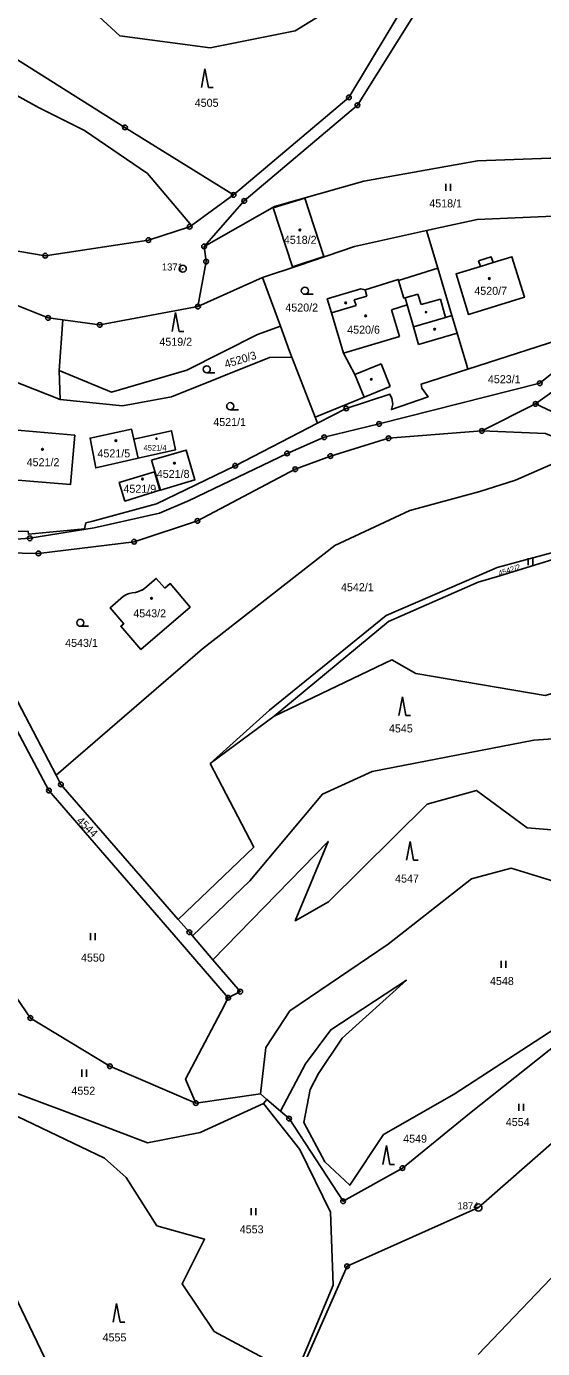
# Model space of a CAD drawing. Extents: x -644096 to -634268, y -1141430 to -1133463.
# Drawn here: x -638844.5 to -638734.9, y -1137659.3 to -1137378.3 of the extents above; entities that cross this region are included whole.
import ezdxf

# ---------------------------------------------------------------- set-up
doc = ezdxf.new("R2010")
doc.units = 0
for name, color, linetype in [('_CIVIL_CONSTRUCTION', 7, 'Continuous'), ('M_Svah_Nasyp', 7, 'Continuous'), ('M_Svah_Zarez', 7, 'Continuous'), ('spodek_nasyp', 7, 'Continuous'), ('spodek_zarez', 7, 'Continuous'), ('svrsek_osa_sjezdy', 7, 'Continuous'), ('svrsek_osa_terminal_VRT', 7, 'Continuous'), ('svrsek_osa_VRT', 7, 'Continuous'), ('terminal_VRT', 7, 'Continuous')]:
    doc.layers.add(name, color=color, linetype=linetype)

msp = doc.modelspace()

# ---------------------------------------------------------------- linework, layer by layer
at = {"layer": '_CIVIL_CONSTRUCTION'}
for centre, radius in [((-638776, -1137393.42), 0.5), ((-638776, -1137393.42), 0.0303), ((-638774.2, -1137395.06), 0.5), ((-638774.2, -1137395.06), 0.0303), ((-638823.58, -1137399.78), 0.5), ((-638823.58, -1137399.78), 0.0303), ((-638800.52, -1137414.14), 0.5), ((-638800.52, -1137414.14), 0.0303), ((-638798.23, -1137415.4), 0.5), ((-638798.23, -1137415.4), 0.0303), ((-638809.84, -1137420.88), 0.5), ((-638809.84, -1137420.88), 0.0303), ((-638818.6, -1137423.74), 0.5), ((-638818.6, -1137423.74), 0.0303), ((-638806.76, -1137425.08), 0.5), ((-638806.76, -1137425.08), 0.0303), ((-638840.51, -1137427.04), 0.5), ((-638840.51, -1137427.04), 0.0303), ((-638806.35, -1137428.28), 0.5), ((-638806.35, -1137428.28), 0.0303), ((-638811.3, -1137429.81), 0.75), ((-638811.3, -1137429.81), 0.03), ((-638839.92, -1137440.26), 0.5), ((-638808.07, -1137437.87), 0.5), ((-638808.07, -1137437.87), 0.0303), ((-638839.92, -1137440.26), 0.0303), ((-638828.94, -1137441.76), 0.5), ((-638828.94, -1137441.76), 0.0303), ((-638735.46, -1137454.14), 0.5), ((-638735.46, -1137454.14), 0.0303), ((-638776.58, -1137459.49), 0.5), ((-638736.33, -1137458.53), 0.5), ((-638736.33, -1137458.53), 0.0303), ((-638776.58, -1137459.49), 0.0303), ((-638769.6, -1137462.79), 0.5), ((-638769.6, -1137462.79), 0.0303), ((-638747.74, -1137464.29), 0.5), ((-638747.74, -1137464.29), 0.0303), ((-638781.24, -1137465.61), 0.5), ((-638781.24, -1137465.61), 0.0303), ((-638767.57, -1137465.82), 0.5), ((-638767.57, -1137465.82), 0.0303), ((-638789.15, -1137469.07), 0.5), ((-638789.15, -1137469.07), 0.0303), ((-638779.95, -1137469.63), 0.5), ((-638779.95, -1137469.63), 0.0303), ((-638800.17, -1137471.67), 0.5), ((-638800.17, -1137471.67), 0.0303), ((-638787.41, -1137472.43), 0.5), ((-638787.41, -1137472.43), 0.0303), ((-638808.18, -1137483.39), 0.5), ((-638808.18, -1137483.39), 0.0303), ((-638843.8, -1137487.1), 0.5), ((-638843.8, -1137487.1), 0.0303), ((-638821.64, -1137487.84), 0.5), ((-638841.96, -1137490.32), 0.5), ((-638841.96, -1137490.32), 0.0303), ((-638821.64, -1137487.84), 0.0303), ((-638839.76, -1137540.7), 0.5), ((-638839.76, -1137540.7), 0.0303), ((-638837.19, -1137539.4), 0.5), ((-638837.19, -1137539.4), 0.0303), ((-638809.91, -1137570.79), 0.5), ((-638809.91, -1137570.79), 0.0303), ((-638799.11, -1137583.43), 0.5), ((-638801.64, -1137584.72), 0.5), ((-638801.64, -1137584.72), 0.0303), ((-638799.11, -1137583.43), 0.0303), ((-638843.69, -1137589.03), 0.5), ((-638843.69, -1137589.03), 0.0303), ((-638826.8, -1137599.27), 0.5), ((-638826.8, -1137599.27), 0.0303), ((-638808.54, -1137607.12), 0.5), ((-638808.54, -1137607.12), 0.0303), ((-638788.73, -1137610.41), 0.5), ((-638788.73, -1137610.41), 0.0303), ((-638764.64, -1137620.93), 0.5), ((-638764.64, -1137620.93), 0.0303), ((-638777.25, -1137627.96), 0.5), ((-638777.25, -1137627.96), 0.0303), ((-638748.49, -1137629.3), 0.75), ((-638748.49, -1137629.3), 0.03), ((-638776.4, -1137641.79), 0.5), ((-638776.4, -1137641.79), 0.0303)]:
    msp.add_circle(centre, radius, dxfattribs=at)
at = {"layer": 'M_Svah_Nasyp'}
for p, q in [((-638748.07, -1137429.32), (-638745.38, -1137428.49)), ((-638765.46, -1137432.31), (-638764.32, -1137436.05)), ((-638774.88, -1137436.39), (-638772.2, -1137435.62)), ((-638774.88, -1137436.39), (-638774.49, -1137437.61)), ((-638772.57, -1137434.28), (-638772.2, -1137435.62)), ((-638764.32, -1137436.05), (-638764.08, -1137435.98)), ((-638761.35, -1137435.21), (-638764.08, -1137435.98)), ((-638764.08, -1137435.98), (-638763.65, -1137437.46)), ((-638760.67, -1137437.43), (-638761.35, -1137435.21)), ((-638756.58, -1137436.3), (-638760.67, -1137437.43)), ((-638755.48, -1137440.16), (-638756.58, -1137436.3)), ((-638779.73, -1137439.2), (-638774.49, -1137437.61)), ((-638763.65, -1137437.46), (-638766.94, -1137438.55)), ((-638766.94, -1137438.55), (-638765.24, -1137444.2)), ((-638763.65, -1137437.46), (-638762.3, -1137442.17)), ((-638755.48, -1137440.16), (-638754.13, -1137439.74)), ((-638762.3, -1137442.17), (-638755.48, -1137440.16)), ((-638762.3, -1137442.17), (-638761.2, -1137445.9)), ((-638777.14, -1137447.76), (-638765.24, -1137444.2)), ((-638761.2, -1137445.9), (-638753.01, -1137443.53)), ((-638774.76, -1137452.29), (-638769.18, -1137450.03)), ((-638769.18, -1137450.03), (-638767.22, -1137454.85)), ((-638767.22, -1137454.85), (-638772.76, -1137457.13))]:
    msp.add_line(p, q, dxfattribs=at)
at = {"layer": 'M_Svah_Zarez'}
for centre, radius in [((-638786.43, -1137421.59), 0.175), ((-638746.17, -1137431.9), 0.175), ((-638776.71, -1137437.07), 0.175), ((-638772.43, -1137439.84), 0.175), ((-638759.62, -1137439.06), 0.123), ((-638757.77, -1137442.67), 0.175), ((-638771.23, -1137453.33), 0.175), ((-638825.51, -1137466.35), 0.175), ((-638816.87, -1137465.92), 0.123), ((-638841.11, -1137468.18), 0.175), ((-638813.07, -1137471.13), 0.175), ((-638819.86, -1137474.5), 0.175), ((-638817.94, -1137499.86), 0.175)]:
    msp.add_circle(centre, radius, dxfattribs=at)
at = {"layer": 'spodek_nasyp'}
msp.add_arc((-642050.26, -1145189.6), 8702.25, 63.41797, 71.234685, dxfattribs=at)
at = {"layer": 'spodek_zarez'}
msp.add_circle((-638683.07, -1137056.85), 1378.08, dxfattribs=at)
at = {"layer": 'svrsek_osa_sjezdy'}
for p, q in [((-638806.6, -1137387.31), (-638807.35, -1137391.31)), ((-638805.85, -1137391.31), (-638806.6, -1137387.31)), ((-638805.85, -1137391.31), (-638804.85, -1137391.31)), ((-638755.42, -1137413.29), (-638755.42, -1137411.79)), ((-638754.42, -1137413.29), (-638754.42, -1137411.79)), ((-638785.37, -1137435.25), (-638783.62, -1137435.25)), ((-638812.84, -1137439.15), (-638813.59, -1137443.15)), ((-638812.09, -1137443.15), (-638812.84, -1137439.15)), ((-638812.09, -1137443.15), (-638811.09, -1137443.15)), ((-638806.21, -1137451.93), (-638804.46, -1137451.93)), ((-638801.22, -1137459.77), (-638799.47, -1137459.77)), ((-638737.92, -1137492.81), (-638737.92, -1137491.31)), ((-638736.92, -1137492.81), (-638736.92, -1137491.31)), ((-638833.08, -1137505.8), (-638831.33, -1137505.8)), ((-638764.64, -1137520.78), (-638765.39, -1137524.78)), ((-638763.89, -1137524.78), (-638764.64, -1137520.78)), ((-638763.89, -1137524.78), (-638762.89, -1137524.78)), ((-638763.01, -1137551.52), (-638763.76, -1137555.52)), ((-638762.26, -1137555.52), (-638763.01, -1137551.52)), ((-638762.26, -1137555.52), (-638761.26, -1137555.52)), ((-638830.89, -1137572.52), (-638830.89, -1137571.02)), ((-638829.89, -1137572.52), (-638829.89, -1137571.02)), ((-638743.68, -1137578.37), (-638743.68, -1137576.87)), ((-638742.68, -1137578.37), (-638742.68, -1137576.87)), ((-638832.74, -1137601.5), (-638832.74, -1137600)), ((-638831.74, -1137601.5), (-638831.74, -1137600)), ((-638739.92, -1137608.77), (-638739.92, -1137607.27)), ((-638738.92, -1137608.77), (-638738.92, -1137607.27)), ((-638768.04, -1137616.15), (-638768.79, -1137620.15)), ((-638767.29, -1137620.15), (-638768.04, -1137616.15)), ((-638767.29, -1137620.15), (-638766.29, -1137620.15)), ((-638796.79, -1137630.94), (-638796.79, -1137629.44)), ((-638795.79, -1137630.94), (-638795.79, -1137629.44)), ((-638825.35, -1137649.66), (-638826.1, -1137653.66)), ((-638824.6, -1137653.66), (-638825.35, -1137649.66)), ((-638824.6, -1137653.66), (-638823.6, -1137653.66))]:
    msp.add_line(p, q, dxfattribs=at)
for centre in [(-638785.37, -1137434.5), (-638806.21, -1137451.18), (-638801.22, -1137459.02), (-638833.08, -1137505.05)]:
    msp.add_circle(centre, 0.75, dxfattribs=at)
at = {"layer": 'svrsek_osa_terminal_VRT'}
msp.add_arc((-642050.26, -1145189.6), 8802.25, 41.413152, 75.317049, dxfattribs=at)
at = {"layer": 'terminal_VRT'}
for p, q in [((-638809.46, -1137420.61), (-638800.52, -1137414.14)), ((-638759.49, -1137421.69), (-638757.1, -1137429.73)), ((-638794.35, -1137431.66), (-638808.07, -1137437.87)), ((-638794.35, -1137431.66), (-638790.55, -1137442.05)), ((-638837.6, -1137451.44), (-638836.77, -1137440.69)), ((-638788.14, -1137448.58), (-638783.18, -1137461.39)), ((-638837.37, -1137457.59), (-638851.21, -1137452.16)), ((-638837.6, -1137451.44), (-638837.37, -1137457.59)), ((-638747.74, -1137464.29), (-638736.33, -1137458.53)), ((-638783.18, -1137461.39), (-638782.69, -1137462.65)), ((-638821.68, -1137466.06), (-638820.75, -1137470.09)), ((-638805.45, -1137534.97), (-638791.88, -1137524.86)), ((-638804.9, -1137576.66), (-638809.26, -1137571.55)), ((-638808.54, -1137607.12), (-638794.8, -1137605.11)), ((-638794.8, -1137605.11), (-638793.41, -1137606.32)), ((-638794.14, -1137607.18), (-638793.41, -1137606.32)), ((-638793.41, -1137606.32), (-638790.54, -1137608.83)), ((-638706.38, -1137616.31), (-638748.51, -1137660.56))]:
    msp.add_line(p, q, dxfattribs=at)
for points in [[(-638746.47, -1137338.24), (-638750.61, -1137349.97), (-638759.06, -1137361.78), (-638787.42, -1137379.24), (-638805.51, -1137382.89), (-638824.68, -1137380.33), (-638839, -1137367.09), (-638844.33, -1137349.08), (-638838.3, -1137327.43)], [(-638746.47, -1137338.24), (-638748.32, -1137354.23), (-638758.85, -1137364.86), (-638776, -1137393.42), (-638800.52, -1137414.14)], [(-638865.92, -1137343.83), (-638865.93, -1137361.3), (-638862.96, -1137369.93), (-638849.86, -1137383.22), (-638823.58, -1137399.78), (-638800.52, -1137414.14)], [(-638806.76, -1137425.08), (-638791.84, -1137416.62), (-638772.86, -1137411.22), (-638748.68, -1137406.88), (-638733.21, -1137406.31), (-638718.76, -1137402.26), (-638705.09, -1137393.63), (-638698.33, -1137384.94), (-638689.02, -1137375.39), (-638679.65, -1137368.79), (-638662.3, -1137361.44), (-638645.48, -1137356.85), (-638631.52, -1137351.08), (-638630.81, -1137350.49)], [(-638757, -1137367.53), (-638774.2, -1137395.06), (-638798.23, -1137415.4), (-638806.76, -1137425.08)], [(-638877.08, -1137380.04), (-638869.32, -1137380.49), (-638841.98, -1137395.53), (-638832.19, -1137400.45), (-638818.77, -1137409.58), (-638809.46, -1137420.61)], [(-638713.38, -1137413.71), (-638726.12, -1137418.38), (-638748.75, -1137419.33), (-638759.49, -1137421.69)], [(-638792.11, -1137416.88), (-638787.98, -1137429.42), (-638781.3, -1137427.19), (-638785.38, -1137414.82), (-638792.11, -1137416.88)], [(-638809.46, -1137420.61), (-638809.84, -1137420.88), (-638818.6, -1137423.74), (-638840.51, -1137427.04), (-638854.27, -1137424.77), (-638855.73, -1137424.23), (-638866.72, -1137419.83), (-638867.02, -1137419.71)], [(-638759.49, -1137421.69), (-638774.85, -1137425.11), (-638786.87, -1137429.22), (-638794.35, -1137431.66)], [(-638808.07, -1137437.87), (-638806.35, -1137428.28), (-638806.76, -1137425.08)], [(-638748.44, -1137428.12), (-638745.75, -1137427.29), (-638745.38, -1137428.49), (-638741.37, -1137427.26), (-638738.71, -1137435.86), (-638750.63, -1137439.54), (-638753.25, -1137430.92), (-638748.07, -1137429.32), (-638748.44, -1137428.12)], [(-638783.18, -1137461.39), (-638772.76, -1137457.13), (-638774.76, -1137452.29), (-638777.14, -1137447.76), (-638779.73, -1137439.2), (-638780.62, -1137436.23), (-638773.47, -1137434.09), (-638772.57, -1137434.28), (-638765.53, -1137432.07), (-638765.46, -1137432.31), (-638757.1, -1137429.73)], [(-638757.1, -1137429.73), (-638754.13, -1137439.74), (-638753.01, -1137443.53), (-638750.97, -1137450.4), (-638750.74, -1137451.16)], [(-638855.91, -1137433.85), (-638839.92, -1137440.26), (-638836.77, -1137440.69)], [(-638836.77, -1137440.69), (-638828.94, -1137441.76), (-638808.07, -1137437.87)], [(-638790.55, -1137442.05), (-638795.45, -1137443.78), (-638810.43, -1137451.34), (-638826.42, -1137456.06), (-638837.6, -1137451.44)], [(-638790.55, -1137442.05), (-638788.62, -1137447.34), (-638788.14, -1137448.58)], [(-638750.74, -1137451.16), (-638727.42, -1137443.64), (-638726.94, -1137444.52), (-638726.04, -1137446.31)], [(-638736.33, -1137458.53), (-638724.21, -1137449.84), (-638718.42, -1137442.89)], [(-638856.62, -1137486.86), (-638850.55, -1137487.56), (-638843.8, -1137487.1), (-638830.1, -1137484.85), (-638816.25, -1137481.78), (-638809.98, -1137479.08), (-638789.15, -1137469.07), (-638781.24, -1137465.61), (-638769.6, -1137462.79), (-638735.46, -1137454.14), (-638726.38, -1137446.85), (-638726.04, -1137446.31)], [(-638837.37, -1137457.59), (-638824.08, -1137458.92), (-638813.68, -1137457.05), (-638792.86, -1137448.67), (-638788.14, -1137448.58)], [(-638782.69, -1137462.65), (-638776.58, -1137459.49), (-638767.3, -1137456.5), (-638766.91, -1137457.36), (-638766.68, -1137458.56), (-638766.97, -1137459.75), (-638759.2, -1137457), (-638760.52, -1137455.2), (-638760.67, -1137454.36), (-638750.74, -1137451.16)], [(-638736.33, -1137458.53), (-638731.81, -1137460.66), (-638721.89, -1137465.38)], [(-638856.22, -1137485.27), (-638844.15, -1137485.63), (-638844.1, -1137486.23), (-638832.17, -1137485.1), (-638831.92, -1137483.84), (-638830.41, -1137483.43), (-638816.88, -1137479.76), (-638800.17, -1137471.67), (-638782.69, -1137462.65)], [(-638855.97, -1137490.07), (-638841.96, -1137490.32), (-638821.64, -1137487.84), (-638808.18, -1137483.39), (-638787.41, -1137472.43), (-638779.95, -1137469.63), (-638767.57, -1137465.82), (-638747.74, -1137464.29)], [(-638848.15, -1137474.61), (-638847.24, -1137464.02), (-638834.25, -1137465.19), (-638835.15, -1137475.65), (-638848.15, -1137474.61)], [(-638820.75, -1137470.09), (-638829.79, -1137472.13), (-638830.99, -1137465.79), (-638822.17, -1137463.94), (-638821.68, -1137466.06)], [(-638821.68, -1137466.06), (-638813.73, -1137464.23), (-638812.83, -1137468.27), (-638820.75, -1137470.09)], [(-638747.74, -1137464.29), (-638734.27, -1137464.81), (-638729.05, -1137466.96), (-638726.25, -1137468.08)], [(-638729.15, -1137469.42), (-638732.06, -1137470.98), (-638740.63, -1137474.71), (-638748.16, -1137477.16), (-638763.09, -1137481.19), (-638778.99, -1137488.66), (-638807.13, -1137510.61), (-638838.21, -1137537.46)], [(-638817.96, -1137470.52), (-638810.6, -1137468.36), (-638808.76, -1137474.7), (-638816.05, -1137476.87), (-638817.96, -1137470.52)], [(-638816.16, -1137476.87), (-638823.6, -1137479.17), (-638824.8, -1137475.24), (-638817.28, -1137472.98), (-638816.16, -1137476.87)], [(-638838.21, -1137537.46), (-638849.64, -1137515.59), (-638855.97, -1137490.07)], [(-638805.45, -1137534.97), (-638792.9, -1137523.63), (-638768.12, -1137503.5), (-638748.93, -1137495.18), (-638744.48, -1137493.33), (-638725.12, -1137488.08), (-638724.18, -1137488.98), (-638743.95, -1137495.05), (-638748.56, -1137496.43), (-638767.56, -1137504.78), (-638791.88, -1137524.86)], [(-638823.88, -1137499.41), (-638826.75, -1137501.88), (-638823.84, -1137505.24), (-638824.48, -1137505.8), (-638820.21, -1137510.76), (-638809.7, -1137501.7), (-638813.97, -1137496.73), (-638815.12, -1137497.69), (-638816.93, -1137495.63), (-638819.36, -1137497.72)], [(-638819.36, -1137497.72), (-638819.95, -1137498.09), (-638820.04, -1137498.14), (-638820.68, -1137498.41), (-638821.35, -1137498.59), (-638822.03, -1137498.66), (-638822.66, -1137498.81), (-638823.29, -1137499.06), (-638823.88, -1137499.41)], [(-638791.88, -1137524.86), (-638766.86, -1137512.9), (-638761.76, -1137515.86), (-638734.28, -1137520.5), (-638717.64, -1137515.59), (-638702.07, -1137521.84), (-638694.79, -1137526.63), (-638686.52, -1137528.61), (-638684.64, -1137529.06)], [(-638849.68, -1137522.01), (-638839.76, -1137540.7), (-638812.3, -1137572.4), (-638801.64, -1137584.72)], [(-638809.26, -1137571.55), (-638797.05, -1137559.86), (-638781.63, -1137541.46), (-638771.03, -1137536.62), (-638736.71, -1137530.02), (-638721.56, -1137528.94), (-638710.7, -1137531.13), (-638690.92, -1137539.37), (-638685.94, -1137541.65)], [(-638812.26, -1137568.08), (-638796.24, -1137552.71), (-638805.45, -1137534.97)], [(-638838.21, -1137537.46), (-638837.19, -1137539.4), (-638812.26, -1137568.08)], [(-638804.9, -1137576.66), (-638780.42, -1137551.5), (-638787.39, -1137568.37), (-638780.37, -1137564.34), (-638759.38, -1137543.62), (-638748.9, -1137540.68), (-638738.12, -1137548.61), (-638723.34, -1137549.84), (-638711.07, -1137556.23), (-638700.06, -1137564.11), (-638703.82, -1137573.93)], [(-638794.8, -1137605.11), (-638793.67, -1137595.28), (-638788.55, -1137587.53), (-638767.7, -1137573.32), (-638749.94, -1137559.49), (-638741.52, -1137557.21), (-638724.04, -1137562.56), (-638706.32, -1137571.36), (-638706.9, -1137574.3)], [(-638809.26, -1137571.55), (-638809.91, -1137570.79), (-638812.26, -1137568.08)], [(-638854.21, -1137573.71), (-638843.69, -1137589.03), (-638826.8, -1137599.27), (-638808.54, -1137607.12)], [(-638790.54, -1137608.83), (-638785.26, -1137598.74), (-638779.85, -1137591.52), (-638763.79, -1137580.99), (-638777.45, -1137593.32), (-638782.46, -1137600.84), (-638784.25, -1137604.24), (-638785.59, -1137611.25), (-638781.12, -1137619.58), (-638775.83, -1137624.56), (-638768.63, -1137613.77), (-638753.66, -1137605.24), (-638727.75, -1137588.37), (-638706.9, -1137574.3)], [(-638801.64, -1137584.72), (-638799.11, -1137583.43), (-638804.9, -1137576.66)], [(-638790.54, -1137608.83), (-638788.73, -1137610.41), (-638777.25, -1137627.96), (-638764.64, -1137620.93), (-638750.42, -1137609.32), (-638726.32, -1137590.17), (-638705.76, -1137575.94), (-638698.97, -1137580.7)], [(-638748.49, -1137629.3), (-638699.69, -1137586.51), (-638698.97, -1137580.7)], [(-638801.64, -1137584.72), (-638803.17, -1137587.64), (-638810.72, -1137602.04), (-638808.54, -1137607.12)], [(-638860.37, -1137617.4), (-638860.15, -1137612.52), (-638856.93, -1137608.7), (-638848.77, -1137604.21), (-638835.84, -1137609.07), (-638818.83, -1137615.59), (-638807.63, -1137613.35), (-638794.14, -1137607.18)], [(-638787.37, -1137664.91), (-638779.36, -1137645.79), (-638779.94, -1137630.29), (-638786.41, -1137616.95), (-638794.14, -1137607.18)], [(-638860.37, -1137617.4), (-638848.03, -1137609.21), (-638827.95, -1137618.78), (-638823.34, -1137622.93), (-638816.81, -1137633.16), (-638806.67, -1137636), (-638811.44, -1137645.51), (-638804.66, -1137655.63), (-638787.37, -1137664.91)], [(-638862.07, -1137618.53), (-638851.36, -1137639.01), (-638838.15, -1137666.48), (-638837.85, -1137667.69)], [(-638786.75, -1137665.24), (-638776.4, -1137641.79), (-638748.49, -1137629.3)]]:
    msp.add_lwpolyline(points, dxfattribs=at)

# ---------------------------------------------------------------- texts
at = {"layer": '_CIVIL_CONSTRUCTION'}
for s, p in [('1371', (-638815.75, -1137430.19)), ('1874', (-638752.94, -1137629.68))]:
    msp.add_text(s, height=1.5, dxfattribs=at).set_placement(p)
at = {"layer": 'svrsek_osa_VRT'}
for s, height, p in [('4505', 1.7, (-638808.76, -1137395.41)), ('4518/1', 1.7, (-638758.93, -1137416.78)), ('4518/2', 1.7, (-638789.83, -1137424.52)), ('4520/7', 1.7, (-638749.36, -1137435.36)), ('4520/2', 1.7, (-638789.51, -1137438.91)), ('4520/6', 1.7, (-638776.37, -1137443.62)), ('4519/2', 1.7, (-638816.27, -1137446.18)), ('4523/1', 1.7, (-638746.48, -1137454.14)), ('4521/1', 1.7, (-638804.82, -1137463.24)), ('4521/4', 1.19, (-638819.63, -1137468.47)), ('4521/2', 1.7, (-638844.47, -1137471.78)), ('4521/5', 1.7, (-638829.43, -1137469.9)), ('4521/8', 1.7, (-638816.82, -1137474.26)), ('4521/9', 1.7, (-638823.91, -1137477.43)), ('4542/1', 1.7, (-638777.69, -1137498.34)), ('4543/2', 1.7, (-638821.81, -1137503.89)), ('4543/1', 1.7, (-638836.29, -1137510.17)), ('4545', 1.7, (-638767.5, -1137528.35)), ('4547', 1.7, (-638766.19, -1137560.25)), ('4550', 1.7, (-638832.92, -1137577.05)), ('4548', 1.7, (-638746.03, -1137582.02)), ('4552', 1.7, (-638834.96, -1137605.33)), ('4554', 1.7, (-638742.67, -1137611.98)), ('4549', 1.7, (-638764.47, -1137615.52)), ('4553', 1.7, (-638799.2, -1137634.78)), ('4555', 1.7, (-638828.34, -1137657.75))]:
    msp.add_text(s, height=height, dxfattribs=at).set_placement(p)
for s, height, rotation, p in [('4520/3', 1.7, 17, (-638802.15, -1137450.95)), ('4542/2', 1.14, 18, (-638744.03, -1137495.12)), ('4544', 1.7, 316, (-638834, -1137547.28))]:
    msp.add_text(s, height=height, rotation=rotation, dxfattribs=at).set_placement(p)

doc.saveas('drawing.dxf')
